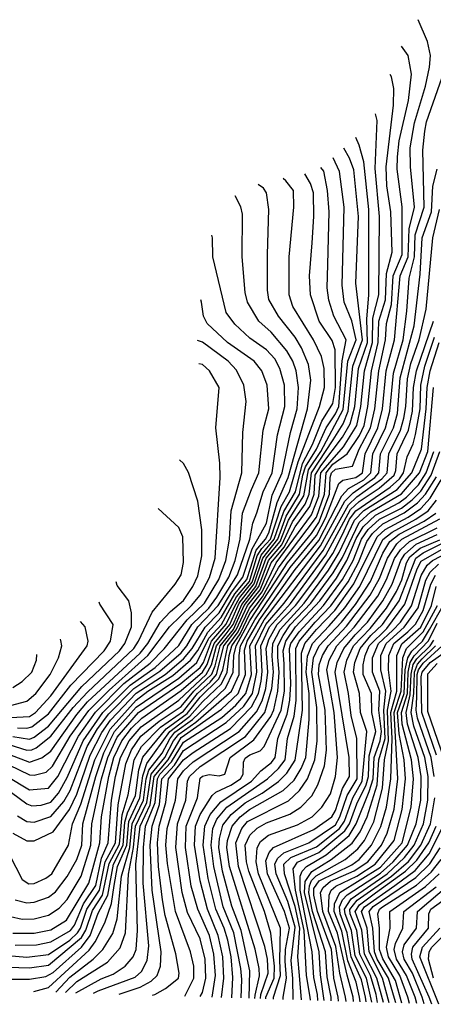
# Model space of a CAD drawing. Extents: x 501367 to 657802, y 482273 to 547541.
# Tile 703 of 714: x 647054 to 648798, y 483024 to 487175. Entities that reach past the tile are written whole.
import ezdxf

# ---------------------------------------------------------------- set-up
doc = ezdxf.new("R2010")
doc.units = 0

msp = doc.modelspace()

# ---------------------------------------------------------------- linework, layer by layer
at = {"layer": '0CON20XD'}
for points in [[(647247.4, 483074.6), (647295, 483120.9), (647425, 483202.3), (647478.2, 483261.8), (647501, 483325), (647512.4, 483572.4), (647534.2, 483685.8), (647542.5, 483775), (647590.5, 483875), (647609, 483995), (647666.3, 484065), (647702.8, 484135), (647725, 484163.7), (647796.9, 484213.1), (647947.5, 484345), (647978.9, 484415), (647978.9, 484495), (647985.7, 484535), (648045.5, 484645), (648195, 484865.8), (648305, 485000.1), (648345, 485076.7), (648399.9, 485220.1), (648416.3, 485233.7), (648472.1, 485245), (648500.2, 485265), (648510.5, 485345), (648564.8, 485455), (648583.5, 485535), (648600, 485695), (648634.4, 485825), (648658, 486095), (648692.3, 486175), (648696.3, 486293.7), (648719.1, 486385), (648701.4, 486555), (648700.9, 486635), (648719.3, 486740.7), (648765.7, 486895), (648782.2, 486975), (648786, 487025), (648774, 487084), (648733.6, 487175.3)], [(647206.5, 483075.9), (647265, 483138.1), (647364.2, 483215), (647405.2, 483255), (647447, 483323), (647464.9, 483385), (647482.8, 483565), (647518.2, 483685), (647528.1, 483785), (647576.4, 483885), (647587.6, 483975), (647599, 484011), (647655, 484083.7), (647686.6, 484143.4), (647708.6, 484171.4), (647782.6, 484225), (647922.6, 484357.4), (647953.9, 484425), (647957, 484495), (647967.1, 484535), (648025, 484642.4), (648131.7, 484805), (648183.2, 484885), (648285, 485009), (648315, 485054.9), (648361.1, 485175), (648363.3, 485245), (648369.2, 485265), (648385, 485279.8), (648456.8, 485293.2), (648484.9, 485365), (648533.9, 485455), (648551.4, 485535), (648568.5, 485695), (648597, 485825), (648601.2, 485895), (648621.5, 485975), (648628.5, 486095), (648666.5, 486185), (648666.9, 486326.9), (648667.1, 486387), (648646.1, 486545), (648647.6, 486597.6), (648654.7, 486665), (648693.4, 486835), (648706.3, 486945), (648692.5, 487025), (648663.7, 487064.3)], [(647290.3, 483073.2), (647398.3, 483131.7), (647448.4, 483151.6), (647498.9, 483185), (647533.1, 483225), (647545.4, 483255), (647550.7, 483335), (647543.5, 483615), (647562.3, 483775), (647604.6, 483865.4), (647621.1, 483985), (647680, 484055), (647735, 484148.7), (647905, 484268.9), (647974.7, 484335), (648006, 484415), (648002.1, 484517.9), (648013.2, 484555), (648065.2, 484645), (648215, 484856.7), (648315, 484979.6), (648412.6, 485167.4), (648441, 485199), (648505, 485235.7), (648535.3, 485265), (648542.8, 485345), (648597.1, 485455), (648615.1, 485525), (648630.2, 485685), (648670.3, 485825), (648686.2, 485946.2), (648696, 486085), (648719.4, 486175), (648721.7, 486268.3), (648760.2, 486385), (648754.6, 486625), (648762, 486705), (648769.6, 486745), (648853.5, 486985)], [(647113.4, 483078.9), (647175, 483095.4), (647347.5, 483252.5), (647372.6, 483287.4), (647412.8, 483367.2), (647440.9, 483449.1), (647453, 483525), (647466.6, 483605), (647505.3, 483695), (647514.9, 483795.1), (647560.8, 483895), (647572.9, 483987.1), (647590.7, 484039.3), (647687.4, 484175), (647771.5, 484238.5), (647825, 484299.3), (647904.9, 484375.1), (647929.6, 484425), (647936.8, 484495), (647948.8, 484535), (647983.8, 484586.2), (648025, 484671.5), (648077.7, 484742.3), (648145, 484864.9), (648192.2, 484927.8), (648305, 485077.9), (648339, 485175), (648346.3, 485265), (648375, 485301.5), (648435.2, 485344.8), (648487.4, 485422.6), (648506.6, 485465), (648521.7, 485545), (648537.8, 485695), (648565.8, 485815), (648568.6, 485905), (648596.1, 485993.9), (648600.5, 486105), (648624.9, 486195), (648618.4, 486365), (648602.3, 486475), (648598.8, 486555), (648630.9, 486815), (648632, 486885), (648622.1, 486935), (648616.1, 486944.1)], [(646985, 483130.6), (647095, 483129.6), (647165, 483141.7), (647195, 483157.8), (647314.7, 483265.2), (647351.6, 483315), (647385, 483408.4), (647425.6, 483484.4), (647449.2, 483615), (647489.8, 483695), (647498.2, 483791.8), (647508.6, 483831.4), (647542.7, 483905), (647557.2, 484012.8), (647574, 484066), (647671.1, 484185), (647759.7, 484250.3), (647815, 484318.5), (647893.5, 484396.5), (647910.7, 484435), (647931.5, 484535), (647975, 484595), (648022.7, 484695), (648076.3, 484763.7), (648135.5, 484885), (648285, 485087.2), (648315, 485166.2), (648324.1, 485265), (648419.9, 485375), (648476, 485465), (648492.8, 485545), (648507.6, 485695), (648542.2, 485815), (648543.2, 485916.8), (648568.1, 486015), (648570.8, 486345), (648552.5, 486547.5), (648560.8, 486750.8), (648554.4, 486779.1)], [(647005, 483180.2), (647095, 483177.8), (647175, 483189.8), (647314.8, 483305.2), (647333.1, 483336.9), (647360.6, 483419.4), (647403.5, 483485), (647431.6, 483618.4), (647475, 483698.9), (647486.4, 483823.6), (647512.1, 483907.9), (647537, 484055), (647568.3, 484111.7), (647647.7, 484192.3), (647745, 484260), (647803.8, 484335), (647857.5, 484382.5), (647883.3, 484415), (647915.2, 484535), (647966.7, 484603.3), (648014.2, 484705), (648067.8, 484772.2), (648114.9, 484885.1), (648169, 484951), (648215, 485036.9), (648277.6, 485122.4), (648295.5, 485175), (648299.3, 485255), (648323.9, 485295), (648414.9, 485415.2), (648448.2, 485471.8), (648466.9, 485545), (648482.1, 485705), (648520.6, 485815), (648517.5, 485912.5), (648526.5, 486015), (648525.9, 486375), (648505, 486575.6), (648485.7, 486645.7), (648471.7, 486678.1)], [(646988.2, 483231.8), (647085, 483222.8), (647175, 483234.9), (647265.1, 483295), (647298.5, 483325), (647310.7, 483345), (647337.2, 483425), (647390.7, 483505), (647414.7, 483625.3), (647458.2, 483705), (647470.1, 483865), (647502, 484038), (647525, 484097.4), (647565.3, 484155), (647642.1, 484217.9), (647735, 484280.3), (647787.8, 484345), (647863.8, 484416.2), (647878.8, 484451.2), (647899.5, 484535), (647955.1, 484605.1), (648000.5, 484705), (648062.1, 484785), (648102.6, 484895), (648159.1, 484960.9), (648205, 485058.9), (648257.8, 485132.2), (648275, 485175), (648284.4, 485265.6), (648375.7, 485404.3), (648418.4, 485471.6), (648439.4, 485525), (648458.8, 485715), (648499.7, 485825), (648470.8, 486065), (648483.2, 486345), (648462.7, 486542.7), (648445, 486591.3), (648421.5, 486633.6)], [(647025, 483324.3), (647115, 483323.8), (647185, 483338.4), (647251.1, 483378.9), (647345.5, 483535), (647392.2, 483705), (647399.5, 483815), (647429.7, 483985), (647451.2, 484065), (647485.1, 484135), (647525, 484188.8), (647568.8, 484231.2), (647735, 484347), (647825, 484424.3), (647845, 484456.5), (647874.2, 484545.8), (647940.4, 484625), (647980, 484715), (648043.4, 484796.6), (648079, 484905), (648143, 484985), (648177.3, 485082.7), (648234.4, 485175), (648247.8, 485255), (648259.6, 485290.4), (648305.9, 485365), (648346, 485454), (648386, 485514), (648399.5, 485545), (648413.3, 485736.7), (648430.3, 485825), (648379, 485925), (648357, 485993), (648350, 486045), (648353.4, 486143.4), (648358.3, 486365), (648351.6, 486455), (648336.1, 486536.1), (648324, 486552.2)], [(647035, 483273.7), (647125, 483274.9), (647185, 483287.1), (647268.9, 483335), (647285, 483357.5), (647322.8, 483447.2), (647375, 483525.1), (647399.3, 483640.7), (647427.7, 483705), (647441.6, 483885), (647457.8, 483985), (647479.1, 484065), (647515.7, 484135), (647566, 484194), (647725, 484306.1), (647840.8, 484415), (647863, 484455), (647884.5, 484535.5), (647925, 484586.8), (647953.8, 484625), (647990.2, 484709.8), (648049.6, 484785), (648093.2, 484905), (648152.7, 484975), (648187.5, 485065), (648252, 485168), (648272.2, 485277.8), (648324.1, 485355), (648418.6, 485531.4), (648438.2, 485735), (648473.1, 485825), (648455, 485906.2), (648422.9, 485985), (648414.2, 486055.8), (648422.2, 486385), (648403.2, 486535), (648376.1, 486592.5)], [(647015, 483394.4), (647065, 483383.2), (647115, 483384.2), (647175, 483399.5), (647220.2, 483429.8), (647255, 483466.2), (647313.3, 483565), (647354.5, 483695), (647358.3, 483785), (647399.6, 483975), (647425.9, 484065), (647465, 484150), (647555.7, 484254.3), (647733.7, 484376.3), (647815, 484444.3), (647828.7, 484465), (647863, 484555), (647925, 484626.4), (647959.6, 484700.4), (647981.4, 484738.6), (648035, 484803.8), (648072.1, 484917.9), (648127.6, 484985), (648167.7, 485102.3), (648217, 485185), (648246, 485304), (648289, 485385), (648327.9, 485482.1), (648375, 485557.1), (648385.5, 485625), (648383.6, 485783.6), (648372.3, 485822.3), (648316.2, 485905), (648279.6, 486015), (648276, 486095), (648286.9, 486235), (648294.8, 486345), (648292.9, 486445), (648280.6, 486485), (648257.1, 486524.8)], [(647365.8, 483070.8), (647385, 483080.7), (647541.6, 483138.4), (647567.6, 483162.4), (647591.6, 483208.4), (647599.1, 483270.9), (647575.4, 483535), (647575.6, 483685.6), (647585, 483775), (647624.8, 483875.2), (647634.6, 483975), (647645.5, 483995), (647694.1, 484045.9), (647745, 484129), (647906, 484234), (647965, 484285.3), (648008.3, 484335), (648031.1, 484415), (648024.8, 484535), (648084.5, 484644.5), (648322.9, 484957.1), (648425.1, 485145), (648459.9, 485180.1), (648552.2, 485245), (648568.6, 485265), (648575.9, 485345), (648630.6, 485455), (648646.4, 485515), (648658, 485665), (648716.9, 485885), (648742.2, 486102.2), (648751.4, 486255), (648790.1, 486365), (648796.1, 486473.9), (648813.8, 486545)], [(647010.9, 483655), (647065, 483551.1), (647092.5, 483532.5), (647115, 483534), (647165, 483555.7), (647190.4, 483575), (647260.7, 483695), (647277.2, 483785), (647312.1, 483867.9), (647371, 484055), (647435.3, 484184.7), (647545, 484306.6), (647594.9, 484345), (647699.7, 484410.3), (647774.5, 484475.5), (647805, 484515.6), (647847.1, 484592.9), (647904.3, 484655.7), (647961.2, 484755), (648011.9, 484815), (648027.6, 484862.4), (648051, 484939), (648090.3, 484985), (648105, 485012.2), (648139.7, 485140.3), (648186.2, 485245), (648267.1, 485535), (648281.1, 485655), (648271.4, 485721.4), (648241.7, 485791.7), (648215, 485836.2), (648145, 485925.3), (648105.2, 485995), (648099.3, 486035), (648098.8, 486185), (648105.3, 486375), (648094.6, 486445), (648081.5, 486465), (648059.2, 486480.1)], [(647035, 483464), (647085, 483451.7), (647115, 483454.4), (647175, 483475.6), (647205, 483499.1), (647255, 483563.3), (647295, 483634.7), (647315.9, 483695), (647319.9, 483785), (647374.9, 483984.9), (647408.8, 484085), (647454.5, 484175), (647545, 484276.7), (647725, 484399.6), (647800.8, 484465), (647852.3, 484567.7), (647905, 484625.8), (647968.3, 484741.7), (648023.3, 484806.7), (648055.4, 484914.6), (648074.5, 484945.5), (648111.5, 484985), (648156.8, 485123.2), (648192.3, 485185), (648228.1, 485311.9), (648317.9, 485545), (648339.1, 485625), (648338.4, 485705), (648326.7, 485755), (648293, 485825), (648206, 485966), (648190.2, 486015), (648190, 486175), (648209.5, 486385), (648208.3, 486455), (648176.6, 486496.6), (648164.9, 486505.4)], [(647025, 483746.2), (647085, 483712.9), (647115, 483713.8), (647195, 483751.7), (647264.7, 483845.3), (647295, 483910.4), (647351.2, 484075), (647400.1, 484169.9), (647437.3, 484222.7), (647545, 484336.2), (647667.3, 484415), (647745, 484480.4), (647781.2, 484525), (647836, 484614), (647895, 484675.1), (647947.9, 484762.1), (647994.9, 484825), (648034.8, 484945.2), (648070.9, 485009.1), (648095, 485052.3), (648119.1, 485170.9), (648160.4, 485265), (648195.6, 485434.4), (648224.2, 485535), (648229, 485625), (648219.7, 485695), (648205.8, 485735.8), (648179.9, 485779.9), (648115, 485857.6), (648062.6, 485905), (648014.2, 485985), (648005.3, 486024.7), (647992.5, 486175), (647994.2, 486355), (647986.3, 486386.3), (647962.3, 486432.4)], [(647474.1, 483067.4), (647562.8, 483097.2), (647608.2, 483121.8), (647634.3, 483145.7), (647647.2, 483185), (647650.5, 483245), (647612.6, 483505), (647603.9, 483695), (647612.9, 483775), (647643, 483867), (647653.4, 483975), (647706.9, 484033.1), (647745, 484093.6), (647925, 484211.8), (647998.8, 484281.2), (648036.4, 484335), (648054.7, 484425), (648047.9, 484535), (648091.4, 484625), (648169.4, 484715), (648333, 484937), (648440, 485130), (648475, 485163.4), (648580.5, 485239.5), (648603, 485265), (648610.4, 485345), (648659.8, 485445), (648674.1, 485495), (648682.8, 485545), (648689.1, 485660.9), (648703.9, 485726.1), (648738.5, 485825), (648767.6, 485955), (648796.4, 486255), (648824.6, 486375)], [(647045, 483818.8), (647085, 483794.8), (647115, 483792.3), (647185, 483816.1), (647241, 483879), (647266.8, 483925), (647339.4, 484110.6), (647382.7, 484185), (647430.6, 484249.4), (647535, 484355.5), (647645, 484428.4), (647735, 484506.4), (647758.8, 484535), (647805.4, 484615), (647891.4, 484705), (647972.2, 484835), (648024.4, 484985), (648037.8, 485052.2), (648053.8, 485096.2), (648080.3, 485185), (648118.9, 485265), (648140.9, 485425), (648172.3, 485545), (648170.2, 485635), (648151, 485705), (648130.6, 485745), (648095, 485783), (648025, 485832.7), (647961.1, 485891.1), (647925, 485941.1), (647868.7, 486175), (647867.1, 486255), (647864.3, 486266.3)], [(646926.4, 483985), (647085, 483868.8), (647105, 483861.4), (647145, 483864.5), (647185, 483876.5), (647217.3, 483915), (647255, 483980.2), (647322, 484135), (647405.2, 484255), (647519.9, 484370.1), (647625.1, 484444.9), (647725, 484537.3), (647779.3, 484625), (647851.9, 484695), (647885, 484740.7), (647936.6, 484825), (647962.9, 484895), (647983.8, 484985), (647993.5, 485095), (648031.4, 485195), (648062.8, 485265), (648081.3, 485445), (648104, 485535), (648098.1, 485635), (648075.8, 485695), (648043.3, 485735), (647930.3, 485815), (647844.7, 485895), (647829.4, 485925), (647821.3, 485985), (647817.7, 485994.9)], [(647613.5, 483062.9), (647624.2, 483065.8), (647669.6, 483090.4), (647723.2, 483135), (647726.9, 483155), (647712.8, 483237.2), (647667.9, 483398), (647655.7, 483465), (647639.5, 483605), (647635.7, 483705), (647642.9, 483775), (647669.7, 483875), (647682.3, 483975), (647745, 484054.7), (647785.8, 484085.8), (647943.1, 484186.9), (648031.8, 484278.2), (648061.5, 484335), (648072.8, 484387.2), (648077.2, 484427.2), (648071.3, 484535), (648107.4, 484615), (648196, 484714), (648345, 484918.1), (648449.3, 485110.6), (648485, 485144.1), (648569.2, 485200.8), (648632.6, 485255), (648640.4, 485275), (648645.1, 485345), (648670, 485395), (648693.7, 485445), (648710.9, 485525), (648714.9, 485624.9), (648727.6, 485695), (648798.5, 485905)], [(646909.5, 484039.5), (647095, 483928.9), (647175, 483935.2), (647215.1, 483985), (647302.1, 484155), (647374.3, 484255.7), (647493.9, 484376.1), (647605, 484462.7), (647663.6, 484523.6), (647760, 484645), (647832.8, 484715), (647894.1, 484815), (647924, 484895), (647939.3, 484985), (647945.9, 485105), (647991.2, 485265), (647995.7, 485435), (648008.9, 485565), (647999.2, 485635), (647968.2, 485698.2), (647932.5, 485735), (647825, 485815.2), (647803.6, 485823.4)], [(647750.5, 483058.5), (647788.4, 483135), (647788.2, 483185), (647774.8, 483245), (647711.1, 483415), (647677.9, 483617.9), (647670.7, 483695), (647676.5, 483765), (647711.2, 483885), (647720.8, 483975), (647745, 484008.9), (647785, 484046.2), (647978.9, 484175), (648052.5, 484257.5), (648076.3, 484303.7), (648091.4, 484355), (648099.9, 484425), (648093.6, 484525), (648105, 484562.4), (648140.2, 484625), (648216.6, 484705), (648307.4, 484825), (648375, 484925.5), (648415.2, 485004.8), (648445, 485069.7), (648470.8, 485105), (648615.7, 485205), (648655, 485239.9), (648672.8, 485265), (648687.2, 485332.8), (648712.7, 485387.3), (648723.2, 485426.8), (648742.3, 485535), (648746, 485635), (648761.7, 485715), (648802.9, 485837.1)], [(647814.7, 483056.5), (647825, 483074.6), (647839.4, 483135), (647836.3, 483215), (647815, 483300.8), (647761.1, 483411.1), (647738.9, 483495), (647712, 483685), (647718.9, 483785), (647754, 483885), (647761.6, 483965), (647769.9, 483985), (647815, 484026.2), (648006, 484154), (648088.4, 484255), (648117, 484355), (648123.7, 484425), (648118.2, 484491.8), (648121.4, 484545), (648153, 484605), (648253.2, 484715), (648355.5, 484854.5), (648401.2, 484928.8), (648465.3, 485065.3), (648505, 485106.8), (648645.2, 485194.8), (648707, 485265), (648748.2, 485365), (648768.5, 485535), (648772.4, 485625), (648784.4, 485695.6), (648822.9, 485815)], [(646922.4, 484075), (647095, 483991.2), (647115, 483990.6), (647166.5, 484003.5), (647192.2, 484027.8), (647267.3, 484155), (647346.4, 484263.6), (647430.9, 484349.1), (647595, 484494.2), (647685.6, 484615), (647778.3, 484705), (647815, 484749.1), (647855, 484823.1), (647878.7, 484905), (647899.5, 485245), (647898.4, 485305), (647880.5, 485455), (647895.9, 485625), (647855, 485694.5), (647825, 485721.3), (647809.8, 485724.5)], [(647865.7, 483054.8), (647879.3, 483145), (647872.8, 483235), (647854.3, 483315), (647805.8, 483425), (647777.1, 483522.9), (647752.9, 483685), (647756.1, 483775), (647803.3, 483895), (647815, 483978.3), (647825, 483986.7), (647853.3, 483993.3), (647895, 483987.9), (647918.5, 483995), (647942.3, 484065), (648041.3, 484138.7), (648113, 484237), (648125.5, 484265.5), (648142.9, 484345), (648147.9, 484425), (648142.7, 484487.3), (648143.1, 484535), (648165, 484579.8), (648195, 484623.6), (648282.2, 484715), (648376.2, 484843.8), (648415, 484907.8), (648485.4, 485055), (648535, 485101.1), (648663.8, 485176.2), (648739.5, 485265), (648775.2, 485355.2), (648798.3, 485625)], [(647904.9, 483053.6), (647915.4, 483134.6), (647911, 483225), (647891.5, 483315), (647846.2, 483425), (647814.5, 483545), (647790.6, 483695), (647796.1, 483775), (647814.7, 483825), (647865.5, 483904.5), (647881, 483919), (647945, 483948.1), (647984.8, 483975), (647995.8, 483995), (647997.3, 484045), (648005, 484061.7), (648025, 484076.2), (648067.5, 484092.5), (648085, 484111.5), (648156.2, 484265), (648170.3, 484345), (648169.9, 484459.9), (648165.7, 484515), (648176.4, 484555), (648217.2, 484615), (648320.2, 484725), (648389.3, 484820.7), (648434, 484895), (648472.5, 484987.5), (648502.1, 485037.9), (648553.9, 485086.1), (648652.1, 485137.9), (648685, 485162.4), (648735, 485215), (648767.9, 485265), (648800.4, 485355)], [(647948, 483052.2), (647952.8, 483137.2), (647945.6, 483225), (647931.1, 483295), (647916.5, 483345), (647880.8, 483425), (647848.5, 483555), (647827.5, 483695), (647834.5, 483775), (647857.2, 483825), (647901.8, 483878.2), (648032.1, 483965), (648071, 484009), (648116.2, 484043.8), (648131.5, 484065), (648141.9, 484145), (648181.9, 484248.1), (648193.2, 484306.8), (648197.3, 484375), (648191.9, 484525), (648198, 484545), (648232.6, 484595), (648334.9, 484705.1), (648415, 484815), (648460.1, 484895), (648496, 484985), (648523.8, 485026.2), (648570.6, 485069.4), (648663.5, 485116.5), (648709, 485151), (648745, 485187.5), (648789.2, 485255), (648825.1, 485355)], [(646906.8, 484116.8), (647095, 484044.6), (647147.2, 484062.8), (647185, 484091.6), (647294.5, 484245.5), (647340.8, 484299.2), (647562.5, 484505), (647594.5, 484545), (647646.3, 484633.7), (647689.7, 484680.3), (647745, 484726.7), (647784.3, 484785), (647805, 484830), (647822.3, 484915), (647821.9, 485025), (647805.3, 485145.3), (647766.6, 485266.6), (647745, 485304.3), (647727.7, 485319.9)], [(647987.7, 483050.9), (647990.7, 483129.3), (647986.2, 483175), (647957.1, 483325), (647912.2, 483435), (647872.5, 483605), (647860.8, 483695), (647868.9, 483765), (647885.9, 483805), (647928, 483855), (648099.1, 483975), (648145, 484017.7), (648173.3, 484055), (648183.6, 484145), (648211, 484239), (648220.4, 484305), (648219, 484525), (648233.1, 484555), (648300.4, 484635), (648365.7, 484704.3), (648438.4, 484805), (648483.2, 484886.8), (648518.4, 484975), (648541.1, 485008.9), (648585, 485049.8), (648675, 485095.8), (648732, 485138), (648765.8, 485175), (648811.5, 485248.5)], [(648021.8, 483049.8), (648025.1, 483165), (647987.8, 483335), (647948.6, 483438.6), (647909.3, 483585), (647893.9, 483685), (647896.5, 483723.5), (647911.1, 483778.9), (647945.2, 483824.8), (648005, 483874.3), (648076.2, 483913.8), (648145, 483963), (648181.2, 483998.8), (648215.9, 484054.1), (648246.1, 484263.9), (648242.8, 484505), (648257, 484545), (648306.2, 484605), (648382.6, 484685), (648463.3, 484796.7), (648561.1, 484995), (648595, 485025.7), (648692, 485078), (648745.6, 485114.4), (648785, 485158.4), (648831.1, 485235)], [(648046.2, 483049), (648047.1, 483062.9), (648064.9, 483144.9), (648064.1, 483175), (648046.5, 483256.5), (647939, 483605), (647928.1, 483685), (647929.8, 483715), (647950.4, 483775), (647983.6, 483815), (648023.8, 483846.2), (648165.6, 483925), (648211.2, 483968.8), (648241.4, 484018.6), (648260, 484065), (648275.2, 484224.8), (648274.4, 484335), (648262.7, 484425), (648267.5, 484492.5), (648288.7, 484545), (648359.6, 484620.4), (648424.6, 484695.4), (648488, 484785), (648585, 484984.5), (648624.7, 485015.3), (648725, 485068.9), (648776.1, 485105), (648810.9, 485149.1)], [(646905, 484152.2), (647085, 484096.3), (647105, 484096.6), (647124, 484106), (647185, 484154.9), (647279.6, 484275), (647339.7, 484340.3), (647535.4, 484525), (647555.3, 484555), (647612.3, 484677.7), (647710.4, 484795), (647734.6, 484835), (647745, 484886.7), (647742.7, 484995), (647725, 485034), (647638.4, 485113.9)], [(648069.6, 483048.3), (648070.6, 483065), (648102.1, 483155), (648099.3, 483215), (648088, 483268), (647976.6, 483605), (647965.5, 483705), (647991.4, 483765), (648014.6, 483795.4), (648187.4, 483882.6), (648234.4, 483925.6), (648267.2, 483975), (648298.7, 484055), (648308.5, 484135), (648307.4, 484275), (648285.7, 484425), (648293.1, 484485), (648316.6, 484535), (648410.3, 484635), (648469.7, 484710.3), (648532.8, 484807.2), (648585, 484926.5), (648615, 484974.9), (648654.3, 485005.7), (648759.5, 485060.5), (648808.6, 485095)], [(648092, 483047.6), (648092.2, 483055), (648126.6, 483135), (648128.9, 483185), (648113.5, 483323.5), (648085.8, 483415), (648020.4, 483585), (648010.3, 483625), (648004.6, 483695.4), (648025, 483736.8), (648055, 483766.4), (648095, 483789.6), (648193.7, 483826.3), (648240.2, 483855), (648286.2, 483903.8), (648310.9, 483949.1), (648339.9, 484030.1), (648347.9, 484095), (648342.8, 484265), (648314.3, 484415), (648316.3, 484455), (648330.9, 484495), (648354.7, 484535), (648432, 484618), (648531.4, 484748.6), (648571, 484819), (648605.2, 484905), (648644, 484965), (648665.8, 484985), (648825, 485071.6)], [(648123.6, 483046.6), (648123.8, 483055), (648154.3, 483145), (648150.9, 483209.1), (648154.4, 483345), (648060.4, 483575), (648050.6, 483625), (648056.1, 483683.9), (648069.6, 483710.4), (648102.7, 483737.3), (648225, 483780.3), (648287.2, 483815), (648327.6, 483855), (648365, 483912.1), (648386.4, 483985), (648394.2, 484065), (648379.7, 484255), (648348.9, 484435), (648359.2, 484475), (648391.7, 484535), (648465, 484614.3), (648563.5, 484745), (648601.4, 484815), (648635, 484903.3), (648660.1, 484939.9), (648698.2, 484975), (648815, 485033.5)], [(648164.9, 483045.2), (648164.9, 483055), (648179.2, 483135), (648173.9, 483206.1), (648174.9, 483255.1), (648191.4, 483345), (648170.5, 483415), (648098.4, 483575), (648091.4, 483628.6), (648105.7, 483664.3), (648124.5, 483685.5), (648295, 483761.7), (648370, 483815), (648385, 483840.7), (648415.3, 483934.7), (648445.4, 483985), (648443.9, 484065), (648383.6, 484425), (648392.3, 484465), (648420.7, 484525), (648468.4, 484581.6), (648520.5, 484635), (648585.4, 484724.6), (648625.1, 484795), (648661.3, 484895), (648678.4, 484921.5), (648726.3, 484963.7), (648815, 485005.1)], [(648207.1, 483043.9), (648206.5, 483133.5), (648199.3, 483209.3), (648215, 483349.1), (648185, 483457), (648135.1, 483575), (648129.7, 483615), (648141.1, 483638.9), (648167.8, 483662.2), (648273.3, 483705), (648385, 483781), (648404, 483815), (648434.8, 483905.2), (648477.5, 483975), (648475.5, 484145), (648451.8, 484241.8), (648441.2, 484335), (648421.8, 484425), (648433.4, 484475), (648461.4, 484535), (648531.8, 484608.2), (648600.4, 484695), (648643.2, 484765), (648665, 484814.4), (648685.3, 484885), (648699.7, 484910.3), (648743.3, 484946.7), (648825, 484982.6)], [(648241.9, 483042.8), (648234.1, 483145.9), (648227.4, 483225), (648235, 483345), (648215, 483436.7), (648170.5, 483575), (648168.5, 483615), (648197.2, 483642.8), (648305, 483688.4), (648402.4, 483765), (648423, 483797), (648458.2, 483895), (648498.8, 483965), (648517.7, 484175), (648490.8, 484255), (648486.9, 484335), (648461.4, 484425), (648467.1, 484465), (648489.5, 484525), (648535, 484578.6), (648584.1, 484625), (648654.1, 484725), (648724.6, 484905), (648755, 484927.5), (648870.9, 484985)], [(648279.7, 483041.6), (648279.1, 483055), (648264.1, 483145.9), (648254, 483335), (648217.1, 483505), (648206.8, 483595), (648225, 483623), (648315, 483664.5), (648425, 483755), (648444.3, 483785), (648475, 483869.8), (648515, 483949.4), (648524.8, 483985), (648527.9, 484072.1), (648555.8, 484175), (648539, 484255), (648537.5, 484335), (648503, 484415), (648501.9, 484455), (648510.4, 484495), (648527.5, 484535), (648601.6, 484608.4), (648678.5, 484711.5), (648730.1, 484859.9), (648747.3, 484892.7), (648891.5, 484975)], [(648310.8, 483040.6), (648309.5, 483065), (648295, 483136.7), (648287.9, 483245), (648236.2, 483505), (648237.3, 483565), (648244.8, 483585.2), (648263, 483605), (648345.7, 483654.3), (648443.4, 483736.6), (648473.1, 483785), (648528, 483922), (648543.9, 483975), (648548.3, 484065), (648574.4, 484135), (648579.9, 484175), (648568.7, 484265), (648572.6, 484345), (648541.7, 484425), (648541.5, 484485), (648566.9, 484545), (648628, 484602), (648659.1, 484635), (648706, 484704), (648747.5, 484832.5), (648772, 484875), (648794.1, 484895), (648865, 484931.4)], [(648337.6, 483039.7), (648322, 483148), (648316.3, 483245), (648254.9, 483495), (648257.5, 483542.5), (648285.3, 483584.7), (648367.2, 483635), (648455.9, 483704.1), (648489.1, 483750.9), (648518.7, 483815), (648560.8, 483949.2), (648568.7, 484055), (648594.6, 484145.4), (648588.9, 484265), (648598.4, 484345), (648577.3, 484435), (648576.9, 484495), (648599.1, 484545), (648675.8, 484614.2), (648733.7, 484696.3), (648767.2, 484812.7), (648785, 484845.6), (648820.2, 484879.8)], [(648367.2, 483038.8), (648367, 483055), (648350.3, 483140.3), (648343.8, 483245), (648289.4, 483415), (648273.2, 483495), (648275.8, 483524.2), (648283.9, 483546.1), (648303.6, 483566.4), (648426.8, 483635), (648480.2, 483679.8), (648508.4, 483715), (648546.8, 483793.2), (648584.2, 483935.8), (648592.7, 484055), (648609, 484135), (648604.4, 484265), (648621, 484345), (648609.8, 484435), (648610.3, 484495), (648631.8, 484545), (648690.2, 484595), (648723.6, 484626.4), (648755.8, 484685), (648787.7, 484795), (648807.1, 484832.9)], [(647025, 484153.3), (647095, 484142.5), (647115, 484150.8), (647175, 484197.1), (647316.3, 484363.7), (647475, 484514), (647497.8, 484545), (647525.5, 484615), (647525.2, 484675.2), (647514.7, 484724.8), (647465, 484790.6), (647461, 484804.7)], [(648398.1, 483037.8), (648397, 483055), (648378.8, 483135), (648375.8, 483175.8), (648368.4, 483255), (648309.4, 483415), (648294.1, 483485), (648295, 483512.4), (648317.4, 483545), (648455, 483612.6), (648484.9, 483635), (648537.6, 483695), (648576.8, 483773.2), (648600.4, 483855), (648619.3, 483975), (648625, 484145), (648618.3, 484255), (648643.6, 484345), (648643.6, 484495), (648665, 484543.4), (648745.2, 484614.8), (648790.8, 484705), (648810.6, 484785)], [(647045, 484190.4), (647085, 484189), (647105, 484194.4), (647175, 484248.6), (647270.4, 484369.6), (647410, 484515), (647436.5, 484555), (647448.9, 484625), (647391.5, 484711.5), (647389.2, 484720.3)], [(648430.4, 483036.7), (648428.4, 483055), (648404.5, 483155), (648387.7, 483267.7), (648332.9, 483415), (648323.1, 483495), (648334, 483516), (648365, 483543.3), (648465, 483586.7), (648522.1, 483625), (648579.7, 483695), (648604.2, 483745.8), (648632.5, 483847.5), (648648.9, 483975), (648632.7, 484255), (648662.3, 484345), (648669.5, 484485), (648685.6, 484524.4), (648755.3, 484594.7), (648815.7, 484705)], [(648462.1, 483035.7), (648459.7, 483055), (648435, 483147.5), (648393.5, 483323.5), (648356.8, 483415), (648358.7, 483485), (648367.7, 483505), (648387.3, 483522.7), (648475, 483564.1), (648553.5, 483615), (648633.6, 483715), (648666.5, 483845), (648680.9, 483975), (648674.5, 484055), (648654, 484164), (648647.3, 484255), (648675.1, 484335), (648679.6, 484435), (648690.3, 484485), (648707.2, 484512.8), (648751.8, 484555), (648782.6, 484605), (648839.2, 484705)], [(647015, 484233.3), (647095, 484237.9), (647120.6, 484255), (647185, 484324.5), (647338.9, 484535), (647342.5, 484555), (647330.8, 484615), (647310.5, 484638.8)], [(648489.5, 483034.9), (648487, 483055), (648472.5, 483117.5), (648437.4, 483207.4), (648412.1, 483332.1), (648380.2, 483415), (648381.7, 483448.3), (648404.3, 483495.7), (648575, 483602.4), (648666.5, 483705), (648704.7, 483855), (648715.1, 483975.1), (648706.2, 484055), (648666.1, 484205), (648663.5, 484255), (648688.6, 484335), (648692, 484425), (648700.7, 484465), (648716.9, 484493.1), (648777.1, 484557.1), (648815, 484630.6)], [(647015, 484283.8), (647085, 484302.3), (647122.1, 484335), (647183.3, 484415), (647217.7, 484485), (647232.2, 484535), (647228.3, 484558.3), (647226.3, 484563.2)], [(648515, 483034), (648512.2, 483055), (648495, 483128), (648451.1, 483225), (648434.9, 483324.9), (648404.8, 483405.2), (648403.2, 483435), (648415.9, 483464.1), (648434.9, 483485.1), (648575, 483576.9), (648628.9, 483625), (648689.7, 483695), (648725.1, 483785), (648745.4, 483885), (648747.3, 483985), (648734.3, 484065), (648689.5, 484205), (648683.9, 484255), (648701.2, 484328.8), (648704.3, 484415.7), (648713.6, 484456.4), (648728.8, 484481.3), (648784.8, 484535), (648800.3, 484559.7)], [(648538.9, 483033.3), (648515.7, 483135), (648469.2, 483229.2), (648453.8, 483335), (648425.9, 483405), (648423.4, 483425), (648451.4, 483468.6), (648604.2, 483575), (648676.5, 483643.5), (648717.7, 483695), (648757, 483785), (648775.2, 483885), (648775.7, 483985), (648762.6, 484065), (648716.2, 484196.2), (648705.3, 484255), (648715.7, 484334.3), (648718.6, 484425), (648731.2, 484458.8), (648750.5, 484480.5), (648807.8, 484535)], [(648802.1, 483985), (648789.2, 484065), (648730.8, 484230.8), (648726, 484265), (648728.9, 484318.9), (648730.7, 484415), (648736.1, 484435), (648755, 484462.6), (648835.3, 484535)], [(648811.9, 484075), (648749.6, 484255), (648746.8, 484405), (648751.2, 484425), (648784.9, 484465), (648896.5, 484543.5)], [(647025, 484359.8), (647065.1, 484384.8), (647105.2, 484425), (647124.8, 484475), (647126.3, 484498.6)], [(648844.6, 484055), (648775, 484258.2), (648775, 484417.9), (648815, 484460.6)], [(648562.6, 483032.5), (648557.5, 483065), (648533.5, 483145), (648487.6, 483235), (648475.6, 483335), (648447.3, 483405), (648445.5, 483424.5), (648477.1, 483462.9), (648622.1, 483565), (648693, 483627), (648745.8, 483695), (648786.2, 483785), (648804.1, 483895)], [(648587.5, 483031.7), (648560.2, 483135), (648508.6, 483235), (648497.4, 483337.4), (648468.1, 483415), (648486.2, 483443.8), (648554.8, 483494.8), (648680.5, 483585), (648728.6, 483631.4), (648779.3, 483705), (648810.7, 483775)], [(648612.4, 483030.9), (648583.9, 483135), (648527.1, 483245), (648518.8, 483345), (648495.4, 483415), (648507.8, 483435), (648635.3, 483525), (648721.3, 483588.7), (648781, 483659), (648839.6, 483775)], [(648640.1, 483030), (648639.2, 483035), (648609.5, 483135), (648561.3, 483215), (648549.8, 483245), (648543.3, 483345), (648528.2, 483415), (648545, 483435.9), (648725, 483558.8), (648783.6, 483616.4), (648826.6, 483683.4)], [(648665.4, 483029.2), (648638.7, 483125), (648585.7, 483215.7), (648571.4, 483255), (648571.4, 483345), (648564.2, 483405), (648571.8, 483425), (648584.4, 483435), (648727.1, 483527.1), (648789, 483581), (648831.1, 483635)], [(648697.4, 483028.2), (648690.3, 483055), (648657, 483145), (648609.5, 483225), (648600.1, 483265), (648616.2, 483345), (648614.9, 483415), (648765, 483520.3), (648823.1, 483575)], [(648759.7, 483026.2), (648751.5, 483055), (648709.8, 483155), (648674.9, 483215), (648667.9, 483245), (648675.3, 483275), (648726.8, 483345), (648731, 483415), (648865, 483528.9)], [(648728, 483027.2), (648721.1, 483055), (648685.5, 483145), (648643.5, 483215), (648633.6, 483255), (648639.3, 483280.7), (648670.1, 483345), (648674, 483415), (648810.4, 483519.7)], [(648791.9, 483025.2), (648781.3, 483055), (648709.3, 483215), (648705.5, 483235), (648711.2, 483265), (648778, 483345), (648779.6, 483405), (648787.7, 483425), (648878.5, 483491.5)], [(648799.4, 483135), (648777.1, 483215), (648781.3, 483245), (648792.3, 483265), (648893.3, 483366.7)], [(648821.4, 483024.2), (648741.6, 483225), (648752.1, 483265), (648825.4, 483345)]]:
    msp.add_lwpolyline(points, dxfattribs=at)

doc.saveas('drawing.dxf')
